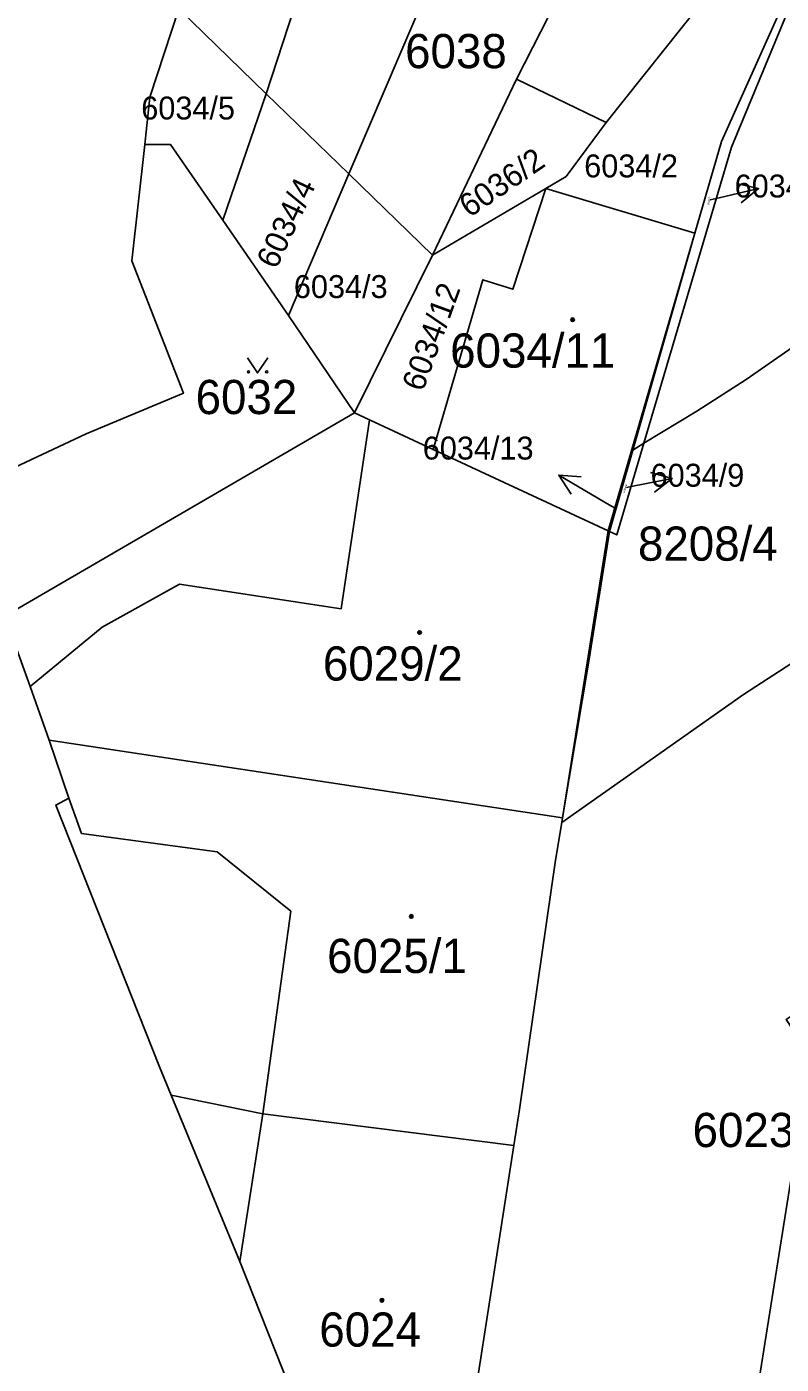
# Model space of a CAD drawing. Extents: x -596233 to -595156, y -1161235 to -1159375.
# Drawn here: x -595873.5 to -595835.9, y -1159916.5 to -1159850 of the extents above; entities that cross this region are included whole.
import ezdxf

# ---------------------------------------------------------------- set-up
doc = ezdxf.new("R2010")
doc.units = 0
for name, color, linetype in [('KN_CAR_KR', 7, 'Continuous'), ('KN_KULTURY', 7, 'Continuous'), ('KN_PARC_CIS_POM', 7, 'Continuous'), ('KN_PARC_CIS_POZ', 7, 'Continuous'), ('KN_PARC_CIS_STAV', 7, 'Continuous'), ('KN_PARC_PLOCHA', 7, 'Continuous'), ('PARC_C_SIPKA', 7, 'Continuous'), ('parcely_l', 7, 'Continuous')]:
    doc.layers.add(name, color=color, linetype=linetype)

msp = doc.modelspace()

# ---------------------------------------------------------------- linework, layer by layer
at = {"layer": 'KN_CAR_KR'}
for points in [[(-595857.83, -1159878.93), (-595856.42, -1159869.54)], [(-595844.55, -1159875.06), (-595846.82, -1159889.33)], [(-595865.86, -1159877.71), (-595869.72, -1159879.84)], [(-595857.83, -1159878.93), (-595865.86, -1159877.71)], [(-595869.72, -1159879.84), (-595873.3, -1159882.8)], [(-595871.38, -1159888.34), (-595870.74, -1159890.1)], [(-595864, -1159891.02), (-595870.74, -1159890.1)], [(-595860.33, -1159893.96), (-595864, -1159891.02)], [(-595861.72, -1159904.04), (-595860.33, -1159893.96)], [(-595862.87, -1159911.39), (-595861.72, -1159904.04)]]:
    msp.add_lwpolyline(points, dxfattribs=at)
at = {"layer": 'KN_KULTURY'}
msp.add_lwpolyline([(-595862.4818, -1159866.4516), (-595861.9818, -1159867.2016), (-595861.4818, -1159866.4516)], dxfattribs=at)
for centre, radius in [((-595846.32, -1159864.56), 0.09), ((-595846.32, -1159864.56), 0.0398), ((-595862.432, -1159867.1514), 0.05), ((-595861.5326, -1159867.1514), 0.05), ((-595853.93, -1159880.11), 0.09), ((-595853.93, -1159880.11), 0.0398), ((-595854.34, -1159894.23), 0.09), ((-595854.34, -1159894.23), 0.0398), ((-595855.8, -1159913.31), 0.09), ((-595855.8, -1159913.31), 0.0398)]:
    msp.add_circle(centre, radius, dxfattribs=at)
at = {"layer": 'KN_PARC_PLOCHA'}
for points in [[(-595873.52, -1159816.2), (-595870.27, -1159817.02), (-595867.31, -1159818.12), (-595861.61, -1159820.87), (-595860.83, -1159821.58), (-595865.29, -1159830.71), (-595866.54, -1159833.56), (-595869.33, -1159840.55), (-595871.36, -1159847.48), (-595868.82, -1159848.21), (-595865.9, -1159849.1), (-595867.34, -1159853.49), (-595867.6, -1159855.84), (-595868.24, -1159861.63), (-595865.67, -1159868.21), (-595870.51, -1159870.23), (-595875.19, -1159872.42)], [(-595825.48, -1159841.82), (-595817.45, -1159850.76), (-595820.39, -1159851.48), (-595822.31, -1159853.88), (-595825.64, -1159859.29), (-595828.46, -1159866.84), (-595830.34, -1159873.15), (-595832.82, -1159884.37), (-595835.15, -1159898.98), (-595835.7, -1159899.36), (-595834.49, -1159901.2), (-595843.42, -1159957.34)], [(-595852.3, -1159925.34), (-595849.24, -1159905.62), (-595848.96, -1159903.82), (-595847.17, -1159891.43), (-595846.86, -1159889.56), (-595837.81, -1159883.2), (-595833.91, -1159880.66), (-595831.84, -1159871.67), (-595829.16, -1159863.06), (-595828.38, -1159861.07), (-595828.48, -1159861.13), (-595837.69, -1159867.53), (-595840.14, -1159869.1), (-595842.77, -1159870.7), (-595838.42, -1159855.98), (-595834.56, -1159846.65)], [(-595874.55, -1159879.3), (-595873.3, -1159882.8), (-595872.35, -1159885.46), (-595871.38, -1159888.34), (-595872.02, -1159888.69), (-595866.87, -1159901.7), (-595866.29, -1159903.11), (-595862.87, -1159911.39), (-595856.53, -1159927.37)]]:
    msp.add_lwpolyline(points, dxfattribs=at)
for points in [[(-595856.55, -1159837.93), (-595856.83, -1159838.78), (-595858.28, -1159843.27), (-595861.56, -1159853.32), (-595865.9, -1159849.1), (-595861.96, -1159835.74)], [(-595840.23, -1159860.25), (-595847.65, -1159858.03), (-595846.64, -1159857.43), (-595844.64, -1159854.75), (-595837.22, -1159845.42), (-595832.54, -1159836.6), (-595831.67, -1159839.54), (-595838.92, -1159855.69)], [(-595831.66, -1159837.16), (-595831.32, -1159839.48), (-595831.89, -1159840.73), (-595834.56, -1159846.65), (-595838.42, -1159855.98), (-595842.77, -1159870.7), (-595843.33, -1159871.04), (-595840.23, -1159860.25), (-595838.92, -1159855.69), (-595831.67, -1159839.54), (-595832.54, -1159836.6)], [(-595850.84, -1159841.86), (-595857.44, -1159857.31), (-595861.56, -1159853.32), (-595858.28, -1159843.27), (-595854.62, -1159844.46), (-595853.35, -1159840.65)], [(-595837.22, -1159845.42), (-595844.64, -1159854.75), (-595849.1, -1159852.6), (-595845.07, -1159844.66), (-595843.59, -1159841.66)], [(-595845.07, -1159844.66), (-595849.1, -1159852.6), (-595853.29, -1159861.34), (-595857.44, -1159857.31), (-595850.84, -1159841.86)], [(-595861.56, -1159853.32), (-595863.72, -1159859.6), (-595866.31, -1159855.85), (-595867.6, -1159855.84), (-595867.34, -1159853.49), (-595865.9, -1159849.1)], [(-595844.64, -1159854.75), (-595846.64, -1159857.43), (-595847.65, -1159858.03), (-595853.29, -1159861.34), (-595849.1, -1159852.6)], [(-595857.44, -1159857.31), (-595860.45, -1159864.35), (-595863.72, -1159859.6), (-595861.56, -1159853.32)], [(-595863.72, -1159859.6), (-595860.45, -1159864.35), (-595857.17, -1159869.19), (-595874.55, -1159879.3), (-595877.19, -1159873.34), (-595875.19, -1159872.42), (-595870.51, -1159870.23), (-595865.67, -1159868.21), (-595868.24, -1159861.63), (-595867.6, -1159855.84), (-595866.31, -1159855.85)], [(-595853.29, -1159861.34), (-595857.17, -1159869.19), (-595860.45, -1159864.35), (-595857.44, -1159857.31)], [(-595853.26, -1159871.01), (-595856.42, -1159869.54), (-595857.17, -1159869.19), (-595853.29, -1159861.34), (-595847.65, -1159858.03), (-595849.29, -1159863.04), (-595850.78, -1159862.57)], [(-595840.23, -1159860.25), (-595844.55, -1159875.06), (-595853.26, -1159871.01), (-595850.78, -1159862.57), (-595849.29, -1159863.04), (-595847.65, -1159858.03)], [(-595843.33, -1159871.04), (-595844.49, -1159875.09), (-595844.55, -1159875.06), (-595840.23, -1159860.25)], [(-595846.86, -1159889.56), (-595846.82, -1159889.33), (-595845.51, -1159881.53), (-595844.49, -1159875.09), (-595844.12, -1159875.26), (-595842.77, -1159870.7), (-595840.14, -1159869.1), (-595837.69, -1159867.53), (-595828.48, -1159861.13), (-595828.38, -1159861.07), (-595829.16, -1159863.06), (-595831.84, -1159871.67), (-595833.91, -1159880.66), (-595837.81, -1159883.2)], [(-595853.26, -1159871.01), (-595844.55, -1159875.06), (-595844.49, -1159875.09), (-595845.51, -1159881.53), (-595846.82, -1159889.33), (-595872.35, -1159885.46), (-595873.3, -1159882.8), (-595874.55, -1159879.3), (-595857.17, -1159869.19), (-595856.42, -1159869.54)], [(-595844.49, -1159875.09), (-595843.33, -1159871.04), (-595842.77, -1159870.7), (-595844.12, -1159875.26)], [(-595846.82, -1159889.33), (-595846.86, -1159889.56), (-595847.17, -1159891.43), (-595848.96, -1159903.82), (-595849.24, -1159905.62), (-595861.72, -1159904.04), (-595866.29, -1159903.11), (-595866.87, -1159901.7), (-595872.02, -1159888.69), (-595871.38, -1159888.34), (-595872.35, -1159885.46)], [(-595843.42, -1159957.34), (-595834.49, -1159901.2), (-595834.28, -1159901.52), (-595824.1, -1159917.05), (-595818.47, -1159912.97), (-595816.52, -1159911.48), (-595788.28, -1159889.92), (-595784.62, -1159887.13), (-595776.69, -1159899.43), (-595792.04, -1159897.58), (-595796.5, -1159899.94), (-595799.19, -1159921.99)], [(-595849.24, -1159905.62), (-595852.3, -1159925.34), (-595856.53, -1159927.37), (-595862.87, -1159911.39), (-595866.29, -1159903.11), (-595861.72, -1159904.04)]]:
    msp.add_lwpolyline(points, close=True, dxfattribs=at)
at = {"layer": 'PARC_C_SIPKA'}
for points in [[(-595839.47, -1159858.59), (-595839.03, -1159858.49), (-595837.0711, -1159858.0397)], [(-595838.1577, -1159857.7765), (-595837.0711, -1159858.0397), (-595837.9337, -1159858.751)], [(-595846.3963, -1159873.2232), (-595847.003, -1159872.2841), (-595845.8877, -1159872.3623)], [(-595844.17, -1159873.94), (-595844.42, -1159873.81), (-595847.003, -1159872.2841)], [(-595842.4356, -1159872.1543), (-595841.3579, -1159872.4516), (-595842.2424, -1159873.1354)], [(-595843.64, -1159872.9), (-595843.33, -1159872.84), (-595841.3579, -1159872.4516)]]:
    msp.add_lwpolyline(points, dxfattribs=at)
at = {"layer": 'parcely_l'}
for points in [[(-595832.54, -1159836.6), (-595831.67, -1159839.54), (-595838.92, -1159855.69), (-595840.23, -1159860.25)], [(-595842.77, -1159870.7), (-595838.42, -1159855.98), (-595834.56, -1159846.65), (-595831.89, -1159840.73), (-595831.32, -1159839.48), (-595831.66, -1159837.16)], [(-595850.84, -1159841.86), (-595857.44, -1159857.31)], [(-595861.56, -1159853.32), (-595858.28, -1159843.27)], [(-595845.07, -1159844.66), (-595849.1, -1159852.6)], [(-595844.64, -1159854.75), (-595837.22, -1159845.42)], [(-595865.9, -1159849.1), (-595867.34, -1159853.49), (-595867.6, -1159855.84)], [(-595861.56, -1159853.32), (-595865.9, -1159849.1)], [(-595853.29, -1159861.34), (-595849.1, -1159852.6)], [(-595849.1, -1159852.6), (-595844.64, -1159854.75)], [(-595863.72, -1159859.6), (-595861.56, -1159853.32)], [(-595857.44, -1159857.31), (-595861.56, -1159853.32)], [(-595844.64, -1159854.75), (-595846.64, -1159857.43), (-595847.65, -1159858.03)], [(-595877.19, -1159873.34), (-595875.19, -1159872.42), (-595870.51, -1159870.23), (-595865.67, -1159868.21), (-595868.24, -1159861.63), (-595867.6, -1159855.84)], [(-595867.6, -1159855.84), (-595866.31, -1159855.85), (-595863.72, -1159859.6)], [(-595857.44, -1159857.31), (-595860.45, -1159864.35)], [(-595853.29, -1159861.34), (-595857.44, -1159857.31)], [(-595847.65, -1159858.03), (-595853.29, -1159861.34)], [(-595853.26, -1159871.01), (-595850.78, -1159862.57), (-595849.29, -1159863.04), (-595847.65, -1159858.03)], [(-595847.65, -1159858.03), (-595840.23, -1159860.25)], [(-595860.45, -1159864.35), (-595863.72, -1159859.6)], [(-595840.23, -1159860.25), (-595844.55, -1159875.06)], [(-595840.23, -1159860.25), (-595843.33, -1159871.04)], [(-595857.17, -1159869.19), (-595853.29, -1159861.34)], [(-595846.86, -1159889.56), (-595837.81, -1159883.2), (-595833.91, -1159880.66), (-595831.84, -1159871.67), (-595829.16, -1159863.06), (-595828.38, -1159861.07), (-595828.48, -1159861.13), (-595837.69, -1159867.53), (-595840.14, -1159869.1), (-595842.77, -1159870.7)], [(-595860.45, -1159864.35), (-595857.17, -1159869.19)], [(-595874.55, -1159879.3), (-595857.17, -1159869.19)], [(-595857.17, -1159869.19), (-595856.42, -1159869.54), (-595853.26, -1159871.01)], [(-595853.26, -1159871.01), (-595844.55, -1159875.06)], [(-595842.77, -1159870.7), (-595844.12, -1159875.26), (-595844.49, -1159875.09)], [(-595843.33, -1159871.04), (-595842.77, -1159870.7)], [(-595844.49, -1159875.09), (-595843.33, -1159871.04)], [(-595844.49, -1159875.09), (-595845.51, -1159881.53), (-595846.82, -1159889.33)], [(-595844.55, -1159875.06), (-595844.49, -1159875.09)], [(-595872.35, -1159885.46), (-595873.3, -1159882.8), (-595874.55, -1159879.3)], [(-595846.82, -1159889.33), (-595872.35, -1159885.46)], [(-595872.35, -1159885.46), (-595871.38, -1159888.34), (-595872.02, -1159888.69), (-595866.87, -1159901.7), (-595866.29, -1159903.11)], [(-595846.86, -1159889.56), (-595847.17, -1159891.43), (-595848.96, -1159903.82), (-595849.24, -1159905.62)], [(-595846.82, -1159889.33), (-595846.86, -1159889.56)], [(-595843.42, -1159957.34), (-595834.49, -1159901.2)], [(-595866.29, -1159903.11), (-595862.87, -1159911.39), (-595856.53, -1159927.37)], [(-595849.24, -1159905.62), (-595861.72, -1159904.04), (-595866.29, -1159903.11)], [(-595849.24, -1159905.62), (-595852.3, -1159925.34)]]:
    msp.add_lwpolyline(points, dxfattribs=at)

# ---------------------------------------------------------------- texts
at = {"layer": 'KN_PARC_CIS_POM'}
for s, rotation, p in [('6034/7', 76.899455, (-595839.5342, -1159858.866)), ('6034/9', 73.897184, (-595843.7186, -1159873.1722)), ('6034/13', 74.486406, (-595844.2592, -1159874.2612))]:
    msp.add_text(s, height=0.1, rotation=rotation, dxfattribs=at).set_placement(p)
at = {"layer": 'KN_PARC_CIS_POZ'}
for s, height, p in [('6038', 1.7, (-595854.6466, -1159852.05)), ('6034/5', 1.14, (-595867.77, -1159854.6)), ('6034/2', 1.14, (-595845.74, -1159857.48)), ('6034/7', 1.14, (-595838.26, -1159858.48)), ('6034/3', 1.14, (-595860.18, -1159863.48)), ('6032', 1.7, (-595865.0666, -1159869.25)), ('6034/13', 1.14, (-595853.77, -1159871.51)), ('6034/9', 1.14, (-595842.44, -1159872.86)), ('8208/4', 1.7, (-595843.0666, -1159876.54)), ('6023/5', 1.7, (-595840.3498, -1159905.6961))]:
    msp.add_text(s, height=height, dxfattribs=at).set_placement(p)
for s, rotation, p in [('6036/2', 34.242079, (-595851.4501, -1159859.5075)), ('6034/4', 64.788176, (-595861.0559, -1159862.0923)), ('6034/12', 69.911874, (-595853.7652, -1159868.1788))]:
    msp.add_text(s, height=1.14, rotation=rotation, dxfattribs=at).set_placement(p)
at = {"layer": 'KN_PARC_CIS_STAV'}
for s, p in [('6034/11', (-595852.4066, -1159866.94)), ('6029/2', (-595858.7366, -1159882.5)), ('6025/1', (-595858.5266, -1159897.04)), ('6024', (-595858.9166, -1159915.62))]:
    msp.add_text(s, height=1.7, dxfattribs=at).set_placement(p)

doc.saveas('drawing.dxf')
